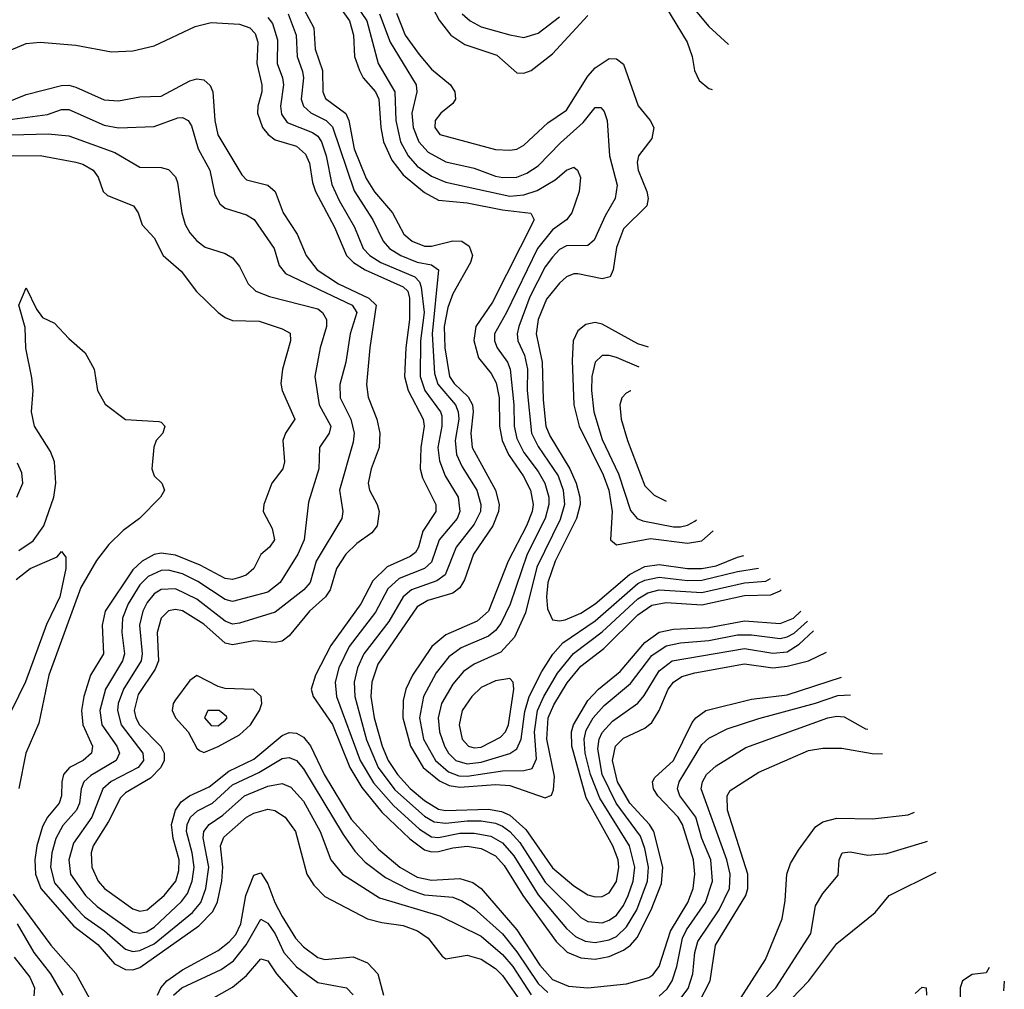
# Model space of a CAD drawing. Header units: inches. Extents: x 501365 to 657855, y 482276 to 547543.
# Tile 949 of 957: x 627072 to 629841, y 514766 to 517493. Entities that reach past the tile are written whole.
import ezdxf

# ---------------------------------------------------------------- set-up
doc = ezdxf.new("R2010")
doc.units = ezdxf.units.IN
doc.header["$MEASUREMENT"] = 0
doc.layers.add('A6521', color=7, linetype='Continuous')

msp = doc.modelspace()

# ---------------------------------------------------------------- linework, layer by layer
at = {"layer": 'A6521', "color": 5}
for points, elevation in [([(627913.7, 517610), (627999.1, 517490), (628010.6, 517450), (628013.9, 517390), (628027.4, 517350), (628037.8, 517330), (628072.6, 517290), (628082, 517270), (628087.3, 517190), (628094.8, 517150), (628118.6, 517098.6), (628150, 517056.7), (628210, 517006.9), (628250, 516985.8), (628330, 516977.9), (628430, 516958.4), (628509, 516949), (628519.1, 516930), (628401.6, 516698.4), (628354.5, 516630), (628349.1, 516590.9), (628361.8, 516541.8), (628398.2, 516498.2), (628411.5, 516471.5), (628420.4, 516430), (628421.6, 516350), (628428.5, 516310), (628446.9, 516270), (628487.5, 516210), (628508.6, 516170), (628515.5, 516130), (628512.9, 516110), (628497.1, 516070), (628445.8, 515970), (628390.7, 515829.3), (628358.7, 515801.3), (628270, 515763.5), (628230.8, 515730), (628176.6, 515650), (628158.1, 515610), (628150, 515578.9), (628149.2, 515530), (628170.7, 515450), (628206.7, 515390), (628252.2, 515352.2), (628279.2, 515339.2), (628310, 515334.5), (628410, 515341.9), (628450, 515339.6), (628550, 515305.1), (628567.5, 515312.5), (628573.2, 515326.8), (628575.4, 515364.6), (628554.3, 515470), (628558.4, 515530), (628573.6, 515566.4), (628611.5, 515628.5), (628650, 515675.5), (628715, 515725), (628810, 515819.7), (628850, 515846.6), (628890, 515853.9), (628990, 515847.1), (629110, 515873.6), (629184, 515876), (629210, 515886.9), (629212.9, 515889.9)], 4120), ([(627960.1, 517620.1), (628048.1, 517490), (628079.9, 517370), (628127.1, 517290), (628130, 517210), (628142.6, 517150), (628164.2, 517110), (628190, 517081.5), (628230, 517053.5), (628270, 517036), (628450, 516996.9), (628490, 517000.8), (628526.8, 517013.2), (628577.4, 517042.6), (628610, 517070.1), (628630, 517078.2), (628640.3, 517070), (628649.4, 517049.4), (628644.8, 517010), (628625, 516950), (628609.4, 516930), (628570, 516902.4), (628527.9, 516850), (628440.7, 516670), (628407, 516610), (628406.9, 516590), (628414.6, 516570), (628443.6, 516530), (628450.8, 516510), (628461.6, 516410), (628462.2, 516350), (628470, 516315.7), (628490, 516275.8), (628530, 516223), (628548.8, 516190), (628559.5, 516150), (628559.9, 516130), (628549.6, 516090), (628499.2, 515990), (628450.9, 515849.1), (628425.1, 515794.9), (628410, 515774.9), (628390, 515759), (628313.8, 515726.2), (628278.9, 515701.1), (628243.4, 515656.6), (628207.6, 515590), (628196, 515530), (628207.5, 515470), (628241, 515410), (628277.7, 515377.7), (628306.6, 515366.5), (628330, 515366), (628430, 515380.7), (628490, 515381.6), (628512.7, 515387.3), (628525.6, 515414.4), (628519.5, 515490), (628528.4, 515550), (628545.4, 515590), (628584.3, 515655.7), (628629.3, 515710.7), (628710, 515771.5), (628810, 515864.3), (628838.6, 515881.4), (628870, 515889.5), (628990, 515882), (629110, 515909.5), (629170, 515913.7), (629183.4, 515921.2)], 4140), ([(628200.3, 517590), (628251.8, 517491.8), (628284.7, 517450), (628323.6, 517423.6), (628413.8, 517393.8), (628470, 517343.7), (628490, 517342.5), (628510, 517350.7), (628570, 517397.6), (628670, 517505.4)], 4220), ([(627857.3, 517550), (627899.1, 517470), (627902.6, 517410), (627923.8, 517350), (627924.7, 517290), (627931.9, 517271.9), (627989.4, 517229.4), (627998, 517210), (628012.4, 517130), (628046.5, 517046.5), (628069.5, 517009.5), (628119.9, 516950), (628152.6, 516890), (628175.3, 516870), (628210, 516856.5), (628230, 516856.3), (628290, 516871.5), (628314.9, 516870), (628335.9, 516855.9), (628344.9, 516830), (628340.1, 516810), (628290, 516722.4), (628275.8, 516684.3), (628265.7, 516630), (628267.9, 516570), (628281, 516490), (628293.8, 516470), (628333, 516433), (628345, 516410), (628347.6, 516390), (628340.2, 516330), (628344.2, 516290), (628409.8, 516170), (628419.8, 516130), (628418.7, 516110), (628402.2, 516070), (628347.8, 515990), (628322.4, 515917.6), (628310, 515895.5), (628290, 515880.8), (628220, 515860), (628190, 515841.6), (628079.1, 515680.9), (628062, 515630), (628059.8, 515590), (628068.8, 515530), (628091, 515450), (628108.5, 515410), (628134.2, 515370), (628170, 515330.9), (628210, 515297.2), (628250, 515273), (628269.2, 515269.3), (628390, 515272.9), (628426.7, 515266.7), (628450, 515256.2), (628495.2, 515215.2), (628570, 515108.1), (628630, 515057.1), (628670, 515031.8), (628690, 515025.9), (628710, 515026.8), (628730, 515037.8), (628750.2, 515069.8), (628757, 515110), (628754.6, 515130), (628740.3, 515170), (628664.7, 515304.7), (628624.8, 515450), (628623.5, 515490), (628629.1, 515510), (628670, 515578.9), (628699.9, 515610), (628760.4, 515659.6), (628830, 515741.3), (628870, 515770.3), (628910, 515779.3), (629010, 515784.1), (629110, 515802.6), (629210, 515794.6), (629248.2, 515810), (629268.2, 515829.4)], 4080), ([(628947.2, 517550), (629010, 517474), (629064.1, 517424.1), (629065.5, 517423.7)], 4240), ([(628887.7, 517530), (628948.9, 517430), (628962.5, 517390), (628969.6, 517350), (628982.6, 517322.6), (629010, 517300.1), (629019.3, 517297.2)], 4220), ([(627770, 517499.9), (627782.5, 517482.5), (627796.8, 517436.8), (627795.6, 517370), (627811, 517330), (627813.9, 517310), (627805.2, 517250), (627807.8, 517227.8), (627824.4, 517204.4), (627895.8, 517175.8), (627910, 517165.7), (627920.9, 517150), (627934.2, 517110), (627949.5, 517030), (627970, 516985.1), (628013.4, 516910), (628038, 516850), (628056.5, 516830), (628087.5, 516810), (628183.5, 516770), (628196.3, 516756.3), (628201.1, 516741.1), (628209.7, 516670), (628198.6, 516590), (628198.1, 516490), (628211.7, 516450), (628255.3, 516390), (628258.8, 516378.8), (628259.5, 516350), (628248.1, 516290), (628252.3, 516252.3), (628268.8, 516210), (628305.1, 516150), (628310.1, 516110), (628301.9, 516090), (628251.6, 516030), (628230, 515967.5), (628210.1, 515950), (628138.7, 515921.3), (628107.4, 515892.6), (628072.8, 515827.2), (627998.9, 515730), (627969.2, 515670), (627959.4, 515630), (627962.8, 515590), (628029.8, 515410), (628067.3, 515347.3), (628122.9, 515282.9), (628196.4, 515216.4), (628230, 515195), (628250, 515193.3), (628310, 515205.1), (628350, 515205.6), (628396.9, 515196.9), (628430, 515178.5), (628461.7, 515141.7), (628530, 515032.1), (628610, 514937.2), (628634.6, 514914.6), (628662, 514902), (628690, 514897.5), (628730, 514904.9), (628750, 514915.1), (628778.5, 514941.5), (628807.1, 514990), (628837, 515070), (628840.6, 515110), (628830, 515162.4), (628817.3, 515197.3), (628749.6, 515289.6), (628710, 515370), (628697.4, 515442.6), (628701.6, 515470), (628710, 515488.5), (628739.4, 515520.6), (628810, 515570.9), (628827.8, 515592.2), (628870, 515662.3), (628906.8, 515690), (629110, 515725), (629190, 515711.3), (629230, 515715.7), (629263.4, 515736.6), (629304, 515774.6)], 4040), ([(627827, 517510), (627849.8, 517450), (627851.8, 517390), (627867.2, 517347.2), (627870.1, 517330), (627863.6, 517270), (627870, 517250.1), (627891.1, 517231.1), (627933.8, 517210), (627951.8, 517191.8), (628012.3, 517012.3), (628064.7, 516930), (628094, 516870), (628111.8, 516850), (628143.3, 516830), (628190, 516811), (628230, 516804.1), (628249.6, 516790), (628231.9, 516610), (628238.4, 516498.4), (628248, 516468), (628297.2, 516410), (628305.4, 516390), (628306.5, 516370), (628296.2, 516310), (628300.7, 516270), (628316, 516236), (628357.6, 516170), (628368.4, 516130), (628367.6, 516110), (628350, 516074.1), (628299.7, 516010), (628268.4, 515931.6), (628244.8, 515915.2), (628173.5, 515890), (628150.1, 515870), (628110, 515800.3), (628040.1, 515710), (628021.7, 515670), (628012.8, 515630), (628014, 515590), (628047.6, 515467.6), (628080, 515390), (628127.3, 515327.3), (628210, 515253.6), (628237.6, 515237.6), (628270, 515233.8), (628330, 515240.5), (628370, 515239.9), (628410, 515233.5), (628430, 515225), (628450.5, 515210.5), (628478.7, 515178.7), (628550, 515067.4), (628650, 514968), (628670, 514957), (628710, 514953.6), (628730, 514960.7), (628750, 514975.1), (628770, 515001.8), (628783.2, 515030), (628796.6, 515070), (628801.6, 515110), (628786.4, 515170), (628703.4, 515303.4), (628677, 515370), (628662.2, 515430), (628659, 515470), (628665.1, 515494.9), (628684.3, 515530), (628715.3, 515564.7), (628790, 515626.5), (628850, 515704.7), (628890, 515732.4), (628930, 515740.9), (629010, 515747), (629090, 515763.2), (629130, 515763.4), (629210, 515752.9), (629230, 515757.2), (629250, 515767.9), (629287.3, 515801.7)], 4060), ([(628084.1, 517510), (628114.1, 517430), (628186.7, 517310), (628189, 517290), (628174.9, 517230), (628178.3, 517190), (628194.3, 517150), (628220.3, 517120.3), (628270, 517093.9), (628350, 517076.1), (628410, 517053.6), (628430.5, 517049.5), (628470, 517050.7), (628498.4, 517061.6), (628530, 517082.3), (628592.6, 517147.4), (628656.3, 517203.7), (628690, 517246.7), (628706.2, 517246.2), (628715.5, 517235.5), (628723.6, 517210), (628730.8, 517110), (628752, 517028), (628746.1, 516990), (628718.1, 516941.9), (628687, 516873), (628670, 516858.2), (628610, 516857.7), (628590, 516846.5), (628570, 516825.5), (628550, 516797.8), (628506.5, 516713.5), (628475.7, 516630), (628471.2, 516610), (628473, 516590), (628491.5, 516550), (628500.2, 516510), (628499.3, 516450), (628510.8, 516330.8), (628530, 516292.6), (628586, 516210), (628600.6, 516170), (628603.9, 516130), (628592, 516088), (628526.4, 515953.6), (628494.7, 515825.3), (628463.6, 515756.4), (628425.2, 515714.8), (628350, 515680.3), (628320.3, 515659.7), (628290, 515624.1), (628257.9, 515570), (628248.7, 515530), (628252.8, 515490), (628266.2, 515450), (628278.2, 515430), (628298, 515410), (628330, 515400.7), (628370, 515405.1), (628450.2, 515429.8), (628470, 515442.6), (628482, 515470), (628492.3, 515547.7), (628504.5, 515590), (628539.9, 515660.1), (628571.2, 515708.8), (628599.3, 515740.7), (628690, 515802.4), (628810, 515907.2), (628830, 515917.3), (628870, 515925.6), (628950, 515915.8), (628990, 515916.6), (629090, 515941.7), (629149.6, 515950.7)], 4160), ([(628131.6, 517511.6), (628156.2, 517450), (628195, 517395), (628230, 517354.1), (628283.8, 517310), (628295.9, 517290), (628297, 517270), (628290, 517257.8), (628256, 517230), (628240.4, 517210), (628239.6, 517190), (628253.4, 517170), (628410, 517128.2), (628450, 517126), (628470, 517129.6), (628490, 517140.7), (628557.1, 517202.9), (628610, 517239), (628670, 517334.6), (628690, 517357.7), (628730, 517384), (628750, 517383.5), (628770, 517368.1), (628811.3, 517251.3), (628844.8, 517210), (628855.3, 517190), (628850, 517158.9), (628812.1, 517110), (628808.6, 517091.4), (628810.8, 517070), (628835.8, 517010), (628839.3, 516990), (628835.8, 516970), (628770, 516905.2), (628750, 516852.3), (628740.5, 516790), (628732.7, 516770), (628710, 516764.3), (628641.1, 516778.9), (628630, 516778.9), (628610, 516769.9), (628590, 516752.5), (628553.1, 516706.9), (628530.3, 516650), (628524.6, 516610), (628541.4, 516530), (628543.9, 516423.9), (628551.9, 516350), (628562.9, 516322.9), (628619.4, 516230), (628637.1, 516190), (628647.4, 516150), (628647.6, 516130), (628637.5, 516090), (628577.8, 515970), (628557, 515910), (628553.1, 515870), (628556, 515836), (628570, 515805.1), (628590, 515802.2), (628605.5, 515805.5), (628650, 515824.2), (628690, 515850.1), (628786.7, 515933.3), (628830, 515955), (628870, 515960.7), (628950, 515949.9), (628990, 515949.4), (629030, 515956.8), (629090, 515981.3), (629108.6, 515986.4)], 4180), ([(628315.8, 517510), (628338.6, 517490), (628370, 517473), (628450, 517450.4), (628490, 517443), (628530, 517455), (628590, 517501.5)], 4240), ([(627030, 517401.3), (627090, 517426.8), (627130, 517429.7), (627230, 517421.8), (627330, 517403.1), (627390, 517405.7), (627450, 517420.1), (627565.6, 517474.4), (627610, 517485.1), (627690, 517480.7), (627719.4, 517470), (627734.2, 517454.2), (627741.2, 517430), (627738.7, 517370), (627753, 517310), (627753, 517290), (627741.6, 517250), (627740.5, 517230), (627755, 517190), (627770.5, 517170.5), (627790, 517155.5), (627850, 517137.4), (627875.5, 517115.5), (627887.2, 517090), (627895.6, 517035.6), (627904.2, 517010), (627956.8, 516910), (627991.2, 516830), (628011.1, 516810), (628043.2, 516790), (628150, 516742.1), (628163.3, 516730), (628167.9, 516710), (628168.2, 516650), (628157.4, 516570), (628153.7, 516490), (628164.1, 516450), (628207, 516370), (628209.2, 516350), (628200.4, 516290), (628198.5, 516230), (628204.5, 516204.5), (628242.4, 516130), (628242, 516110), (628205.5, 516054.4), (628193.5, 516010), (628184.9, 515995.1), (628170, 515983.5), (628105.6, 515954.4), (628064.9, 515915.1), (628031.4, 515850), (627947.1, 515732.9), (627903.9, 515650), (627891.7, 515610), (627897.3, 515590), (627951.2, 515511.2), (627999.9, 515390), (628034.2, 515334.2), (628090, 515264.6), (628169.2, 515189.2), (628210, 515158.9), (628230, 515152.9), (628250, 515153.5), (628290, 515164.4), (628330, 515169), (628370, 515162.5), (628410, 515141.9), (628434.5, 515114.5), (628486.9, 515030), (628580.8, 514900.8), (628611.1, 514871.1), (628650, 514854.9), (628690, 514850.9), (628730, 514858.1), (628770, 514876.4), (628789.6, 514890.4), (628808.1, 514911.9), (628847.7, 514990), (628876.3, 515063.7), (628880.4, 515110), (628855.4, 515210), (628842.7, 515230), (628787.6, 515290), (628752.7, 515350), (628738.8, 515410), (628747.8, 515450), (628770, 515472.7), (628830, 515500.3), (628850, 515516.9), (628869.7, 515550.3), (628895.3, 515610), (628910.2, 515629.8), (628934, 515646), (628970, 515656.6), (629110, 515681.8), (629190, 515670.8), (629230, 515674.6), (629290, 515690.1), (629341.1, 515714.4)], 4020), ([(627030, 517258.9), (627090, 517283.1), (627190, 517307.8), (627210, 517309.1), (627230, 517303.9), (627310, 517268.3), (627350, 517264.8), (627410, 517276.6), (627470, 517278.5), (627550, 517321.8), (627570, 517327), (627590, 517324.3), (627608, 517308), (627615, 517290), (627621.1, 517210), (627629.2, 517169.2), (627696.9, 517056.9), (627710, 517043.3), (627770, 517027.6), (627790, 517010.1), (627812.6, 516950), (627852.4, 516890), (627877.1, 516830), (627908.5, 516790), (627968.1, 516750), (628054, 516710), (628074.4, 516690), (628056.2, 516570), (628047.2, 516467.2), (628051.6, 516431.6), (628075.9, 516370), (628085.1, 516330), (628083, 516290), (628060.6, 516230), (628052.1, 516190), (628056.1, 516170), (628077.4, 516130), (628082.8, 516110), (628077.2, 516070), (628062.2, 516050), (628019.8, 516020.2), (627989.3, 515990), (627962.8, 515950), (627944.9, 515890), (627932, 515870), (627886.6, 515830), (627830, 515759.9), (627810, 515745.1), (627790, 515741.7), (627730, 515746.2), (627670, 515735), (627650, 515739.5), (627590, 515793.5), (627530, 515830.5), (627510, 515834.3), (627490, 515830.7), (627470, 515810.5), (627458.2, 515770), (627462, 515690), (627453.4, 515666.6), (627404.9, 515595.1), (627394.1, 515550), (627398.4, 515530), (627409.3, 515510), (627468.7, 515448.7), (627478.5, 515430), (627478.2, 515410), (627468.9, 515390), (627440, 515360), (627370, 515318.5), (627355.2, 515304.8), (627322.2, 515237.8), (627279, 515170), (627272.6, 515150), (627275.3, 515110), (627293, 515070), (627310.1, 515050), (627390, 514992.9), (627410, 514985.9), (627430, 514989.4), (627478.6, 515030), (627510.7, 515070), (627519.2, 515100.8), (627520.4, 515130), (627503.7, 515190), (627498.7, 515230), (627509.7, 515270), (627526.4, 515293.6), (627549.4, 515310.6), (627604.6, 515335.4), (627660.1, 515379.9), (627730, 515413.8), (627810, 515479.6), (627830, 515488.4), (627850, 515487), (627870, 515475.1), (627890, 515451), (627928.5, 515370), (628004.5, 515244.5), (628080.7, 515160.7), (628140.8, 515110), (628190, 515081.7), (628230, 515073.5), (628310, 515078.3), (628346.3, 515066.3), (628369.6, 515050), (628470, 514933.1), (628534.2, 514834.2), (628570, 514794.1), (628615.3, 514775.3), (628670, 514770), (628778, 514782), (628840.8, 514799.2), (628852.8, 514807.2), (628870, 514830), (628901.6, 514930), (628951.2, 515010), (628965.9, 515050), (628970.7, 515090), (628966.3, 515130), (628935.7, 515230), (628923.8, 515250), (628866.4, 515310), (628853.9, 515330), (628851.8, 515350), (628858.4, 515361.6), (628910.1, 515409.9), (628963.3, 515516.7), (628973.7, 515530), (629001.7, 515550), (629130, 515581.8), (629230, 515594.5), (629383.2, 515644.1)], 3980), ([(626994.3, 517205.7), (627150, 517226.8), (627190, 517241.1), (627210, 517241), (627310, 517197), (627350, 517189.3), (627450, 517193.3), (627516.9, 517216.9), (627530, 517217.9), (627545.3, 517210), (627555, 517195), (627573.8, 517130), (627607, 517070), (627621.2, 517001.2), (627635, 516975), (627650, 516963.5), (627710, 516944.8), (627731.5, 516931.5), (627787.3, 516850), (627802.1, 516802.1), (627819.1, 516779.1), (628007.1, 516690), (628019.6, 516670), (628000.9, 516610), (627989.3, 516530), (627972.6, 516467.4), (627973.6, 516430), (628003.3, 516370), (628012.4, 516330), (628010, 516305.1), (627970.9, 516170), (627980.7, 516110), (627978.3, 516090), (627905.4, 515970), (627888.8, 515910), (627870.6, 515890), (627790, 515826.5), (627690, 515795.9), (627670, 515793.4), (627650, 515801.4), (627570, 515863.1), (627510, 515892.5), (627470, 515891.1), (627450, 515878.8), (627430, 515854.4), (627418.7, 515830), (627409.3, 515790), (627416.6, 515710), (627413.4, 515690), (627363.7, 515610), (627349.3, 515570), (627347.1, 515550), (627357.1, 515510), (627418.2, 515430), (627419.9, 515410), (627405.6, 515390), (627329.4, 515350.6), (627305.8, 515330), (627275, 515250), (627222.9, 515177.1), (627210.4, 515130), (627215.2, 515090), (627257.1, 515030), (627290, 514999.1), (627390, 514927.5), (627410, 514924.3), (627428.2, 514928.2), (627450, 514940.5), (627526.7, 515013.3), (627544.2, 515035.8), (627556.8, 515070), (627562.6, 515110), (627557.2, 515150), (627541.2, 515210), (627542.8, 515230), (627552, 515250), (627572.2, 515267.8), (627614.6, 515290), (627670, 515341.3), (627744.2, 515375.8), (627810, 515415), (627830, 515417.9), (627850, 515410.1), (627870, 515386.1), (627981.3, 515201.3), (628014.5, 515154.5), (628043.8, 515123.8), (628101.1, 515081.1), (628166.5, 515046.5), (628210, 515032.3), (628290, 515025.4), (628315.3, 515015.3), (628350, 514993), (628430, 514921.9), (628470, 514871.9), (628530, 514782.4), (628557.1, 514757.1)], 3960), ([(627050, 517169.3), (627152.2, 517172.2), (627210, 517167), (627339.5, 517119.5), (627410, 517078.7), (627470, 517077.4), (627490, 517071.8), (627510, 517051.3), (627515.3, 517035.3), (627528.1, 516950), (627537.5, 516917.5), (627550, 516894), (627570, 516871.8), (627593.8, 516853.8), (627650, 516835.8), (627670, 516823.8), (627690, 516799.6), (627714.6, 516750), (627735.6, 516730), (627774.4, 516714.4), (627910, 516679.8), (627923.3, 516670), (627934.9, 516650), (627935.1, 516630), (627916.5, 516570), (627902.2, 516490), (627914, 516410), (627946.6, 516350), (627941.9, 516330), (627914.6, 516290), (627913.3, 516230), (627883.7, 516136.3), (627872.1, 516030), (627853.9, 515990), (627804.7, 515910), (627770, 515883.6), (627670, 515857.4), (627650, 515862.6), (627573.1, 515913.1), (627530, 515934.4), (627490, 515945.5), (627470, 515944.5), (627433.2, 515926.8), (627410, 515903.7), (627376.8, 515850), (627361.4, 515810), (627358.9, 515770), (627366.5, 515710), (627361, 515690), (627312.9, 515610), (627297.4, 515550), (627302.8, 515510), (627344.8, 515450), (627352.5, 515430), (627343.3, 515410), (627272.1, 515367.9), (627252.2, 515350), (627244.6, 515330), (627240.2, 515290), (627232, 515270), (627193.1, 515226.9), (627173.4, 515190), (627162.5, 515150), (627158.7, 515110), (627170, 515066.1), (627230, 514994.9), (627253.9, 514970), (627310.5, 514930.5), (627370, 514879), (627390, 514872.9), (627410, 514875.2), (627450, 514894.2), (627557.5, 514982.5), (627581.1, 515010), (627595.5, 515050), (627603.6, 515110), (627587.8, 515192.2), (627590, 515210), (627605.2, 515230), (627643.7, 515256.3), (627704.1, 515310), (627770, 515337.3), (627810, 515345.1), (627834.9, 515334.9), (627870, 515295.5), (627917.2, 515210), (627947.2, 515130), (627980.1, 515090), (628083.7, 515023.7), (628253.3, 514973.3), (628370, 514916), (628430, 514864), (628458.6, 514830), (628510.5, 514750.5)], 3940), ([(627041.6, 517110), (627130, 517111.1), (627230, 517092.4), (627250, 517086.8), (627278.8, 517070), (627293, 517050), (627306.8, 517010), (627319, 516999), (627392, 516970), (627405.1, 516950), (627416.3, 516916.3), (627450, 516879.7), (627475.8, 516830), (627526, 516786), (627569.1, 516729.1), (627630.2, 516670), (627650, 516655.3), (627670, 516647.5), (627745, 516645), (627810, 516623.7), (627832.1, 516612.1), (627833.4, 516590), (627811.3, 516510), (627806.5, 516470), (627810.1, 516450), (627845.6, 516370), (627819.3, 516330), (627812.3, 516310), (627816.8, 516250), (627812.2, 516230), (627780.6, 516190), (627758.9, 516130), (627756.5, 516110), (627781.8, 516061.8), (627788.1, 516030), (627774.8, 516010), (627750, 515988.9), (627730, 515949.8), (627708.6, 515931.4), (627690, 515924), (627670, 515919.2), (627650, 515921.2), (627579.2, 515959.1), (627510, 515987.7), (627470, 515993.3), (627450, 515988.7), (627416.5, 515970), (627390, 515945.7), (627312.3, 515830), (627304, 515790), (627307.8, 515710), (627271.3, 515650), (627252.8, 515590), (627245.8, 515550), (627249.5, 515510), (627276.5, 515450), (627274.2, 515430), (627250.1, 515410), (627212.1, 515390), (627195.2, 515370), (627190.1, 515350), (627189.5, 515310), (627183, 515290), (627149.8, 515250), (627136.1, 515223.9), (627120.3, 515170), (627114.2, 515130), (627116.9, 515090), (627131.4, 515050), (627224.2, 514944.2), (627291.8, 514891.8), (627338.2, 514838.2), (627370, 514822.3), (627390, 514821.1), (627410, 514827.7), (627575.4, 514944.6), (627615.3, 514984.7), (627627.9, 515012.1), (627640, 515070), (627643.2, 515110), (627636.5, 515170), (627646, 515194), (627709.8, 515250.2), (627730, 515261.9), (627770, 515272.6), (627789, 515269), (627818.4, 515250), (627848, 515210), (627879.1, 515090), (627898.7, 515058.7), (627930, 515027.5), (628050, 514964.6), (628090, 514953.7), (628150, 514946.1), (628190.3, 514930.3), (628220.8, 514910), (628259.6, 514859.6), (628270, 514852.1), (628330, 514862.3), (628370, 514850.8), (628410, 514824.7), (628430, 514804.7), (628501.5, 514701.5)], 3920), ([(627070, 516000.5), (627110, 516027.5), (627140, 516070), (627167.9, 516150), (627174.1, 516190), (627169.5, 516250), (627158.8, 516278.9), (627113.9, 516350), (627104.8, 516390), (627109.8, 516450), (627105.8, 516485.8), (627089, 516569), (627087.3, 516627.3), (627069.9, 516690), (627090, 516738.8), (627119.5, 516679.5), (627136.1, 516656.1), (627170, 516639.6), (627210, 516596.5), (627256.1, 516556.1), (627281.3, 516510), (627291, 516450), (627312.2, 516412.2), (627370, 516368.5), (627463.2, 516363.2), (627470, 516361.7), (627480.3, 516350), (627474.9, 516330), (627455.9, 516310), (627448.9, 516291.1), (627443.2, 516230), (627450.2, 516210), (627471.4, 516190), (627479.2, 516170), (627468.4, 516150), (627408.6, 516090), (627363.4, 516056.6), (627323.1, 516016.9), (627287.7, 515972.3), (627243.7, 515896.3), (627154.1, 515650), (627125.6, 515514.4), (627089.6, 515430.4), (627069.3, 515330.7)], 3880), ([(628690, 516641.4), (628664.3, 516635.7), (628641.8, 516618.2), (628627.9, 516590), (628625.5, 516534.5), (628630, 516410), (628645.1, 516350), (628712.8, 516212.8), (628728.8, 516170), (628737.9, 516110), (628733.2, 516030), (628750, 516016.4), (628845.5, 516034.5), (628950, 516020.7), (628990, 516027.7), (629021.8, 516055.7)], 4220), ([(628840.1, 516572), (628810, 516581.2), (628710, 516637.3), (628690, 516641.4)], 4220), ([(628730, 516548.9), (628710, 516548.5), (628690.1, 516529.9), (628680.8, 516490), (628679.9, 516450), (628686.7, 516390), (628710, 516312.6), (628755.9, 516215.9), (628790, 516113), (628808.4, 516090), (628824, 516084), (628910, 516067), (628930, 516066.9), (628950, 516071.5), (628970, 516082.9), (628975.3, 516086.8)], 4240), ([(628814, 516516.4), (628750, 516542.8), (628730, 516548.9)], 4240), ([(628790.2, 516449.3), (628790, 516449.3), (628777.4, 516442.6), (628765.4, 516430), (628759.6, 516410), (628763.3, 516370), (628781.3, 516310), (628830, 516182.7), (628855.8, 516155.8), (628889.4, 516139.1)], 4260), ([(627064.2, 516150), (627080.6, 516190), (627078.5, 516218.5), (627065.8, 516245.8)], 3920), ([(627061.7, 515918.4), (627101.4, 515950), (627177.1, 515982.8), (627190, 515997.1), (627201.7, 515981.7), (627201.8, 515950), (627185.1, 515870), (627147.4, 515792.7), (627088.6, 515631.4), (627049, 515550)], 3860), ([(628870, 514747.1), (628892.5, 514767.5), (628907.1, 514790), (628920.3, 514830), (628935.5, 514910), (628946.6, 514933.4), (629000.4, 515010), (629020.1, 515070), (629015.5, 515130), (628990, 515190), (628972.8, 515250), (628928.3, 515310), (628921.3, 515330), (628926.4, 515350), (628990, 515455), (629010, 515472.7), (629060.9, 515499.1), (629150, 515527.9), (629309.4, 515570.6), (629372.9, 515592.9), (629408.3, 515594.3)], 3960), ([(628922.3, 514730), (628951.6, 514768.4), (628964.8, 514810), (628970.9, 514870), (628979, 514901), (629038.8, 514990), (629068.1, 515050), (629070, 515090), (629060.3, 515130), (628987.9, 515330), (628991.8, 515350), (629003.4, 515370), (629030, 515394.5), (629113.4, 515446.6), (629344.1, 515530), (629370, 515534.7), (629390, 515532.8), (629450, 515499.1), (629456.9, 515498.1)], 3940), ([(628982.9, 514730), (629013.7, 514790), (629028.8, 514890), (629114.3, 515030), (629119.7, 515050), (629119.7, 515090), (629062.4, 515270), (629061.3, 515310), (629070, 515325.7), (629150, 515376.6), (629290, 515438), (629330, 515444), (629384, 515444), (629469, 515429), (629498, 515428.5)], 3920), ([(629092.1, 514730), (629169.5, 514850), (629215.6, 514964.4), (629224.5, 515015.5), (629229.6, 515090.4), (629239.9, 515120.1), (629262.1, 515157.9), (629310, 515222.7), (629330, 515237.6), (629370, 515247.9), (629470, 515246.1), (629570, 515257.1), (629588, 515264.3)], 3880), ([(629138.8, 514710), (629198.3, 514770), (629297, 514923), (629310, 515001.1), (629330, 515035.2), (629373.2, 515086.8), (629376.7, 515130), (629384.6, 515150), (629407.3, 515152.7), (629456.7, 515143.4), (629510, 515148.3), (629619.4, 515180.6), (629625.1, 515183.3)], 3860), ([(627459.1, 514750), (627469.2, 514770.8), (627485.8, 514790), (627530, 514820.7), (627630, 514875.3), (627660.7, 514899.3), (627679.4, 514920.6), (627693.7, 514950), (627707.7, 515030), (627730, 515087), (627750, 515093.5), (627752.7, 515090), (627770, 515063.2), (627789, 515010), (627810, 514970.6), (627847.8, 514910), (627870, 514885.3), (627910, 514856), (627930, 514849.7), (628010, 514857.9), (628050, 514840.8), (628078.7, 514810), (628095, 514750)], 3880), ([(629194.8, 514690), (629290.6, 514790), (629370, 514894.8), (629477.6, 514982.4), (629517.2, 515030), (629649.2, 515096)], 3840), ([(627053.4, 515033.4), (627159.2, 514890), (627230, 514810.6), (627274.3, 514730)], 3880), ([(627065.1, 514950), (627112.2, 514870), (627159.1, 514810), (627193.4, 514750)], 3860), ([(627504.3, 514750), (627528.3, 514770), (627638.4, 514821.6), (627673.4, 514846.6), (627708.8, 514891.2), (627750, 514963.9), (627770, 514951.9), (627790, 514922.4), (627814.8, 514870), (627850, 514829.7), (627910, 514785.3), (627990.7, 514770.7), (628010, 514750.2)], 3860), ([(627056.7, 514856.7), (627100.3, 514800.3), (627113.4, 514770), (627112.2, 514747.8)], 3840), ([(627610, 514738.4), (627670, 514771.9), (627710, 514804.8), (627750, 514851.5), (627770, 514846.4), (627794.4, 514810), (627890, 514700.5)], 3840), ([(629797.7, 514827.9), (629790, 514812.4), (629750, 514808.1), (629723.1, 514790), (629716.5, 514770), (629715.8, 514710)], 3840), ([(629840.7, 514789.5), (629838.3, 514761.7)], 3860), ([(629590, 514754.6), (629610, 514772.2), (629621, 514770), (629621.8, 514750)], 3820)]:
    msp.add_lwpolyline(points, dxfattribs=dict(at, elevation=elevation))
for points, elevation in [([(627570, 515648.7), (627550, 515635.2), (627510, 515579.9), (627503.8, 515570), (627500.8, 515550), (627510.4, 515530), (627545.7, 515490), (627570, 515444.3), (627577.9, 515437.9), (627590, 515432.2), (627630, 515448.7), (627690, 515482.1), (627720.9, 515510), (627746.7, 515550), (627752.8, 515570), (627751.3, 515590), (627729.6, 515609.6), (627650, 515612.6), (627630, 515618.1)], 4020), ([(628450, 515640.2), (628410, 515634.2), (628370, 515615.1), (628343.1, 515590), (628316.1, 515550), (628307.6, 515510), (628315.8, 515470), (628334, 515450), (628350, 515445.5), (628370, 515447.6), (628424.2, 515475.8), (628437.6, 515490), (628446.6, 515510), (628461.1, 515610), (628459.9, 515630)], 4180), ([(627632.8, 515550), (627601.3, 515550), (627592.1, 515530), (627610, 515508), (627630, 515507.7), (627650, 515522.9), (627655.6, 515530), (627653.6, 515533.6)], 4040)]:
    msp.add_lwpolyline(points, close=True, dxfattribs=dict(at, elevation=elevation))

doc.saveas('drawing.dxf')
